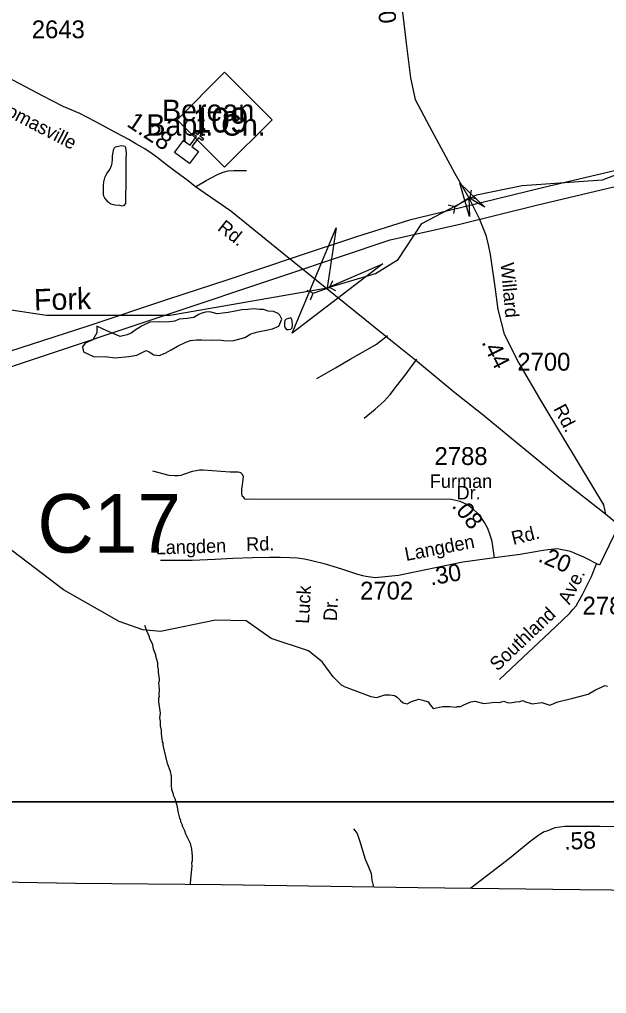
# Model space of a CAD drawing. Extents: x 1547597 to 1699558, y 810033 to 920809.
# Drawn here: x 1649255 to 1653370, y 829965 to 836791 of the extents above; entities that cross this region are included whole.
import ezdxf

# ---------------------------------------------------------------- set-up
doc = ezdxf.new("R2010")
doc.units = 0
for name, color, linetype in [('Exist Boundary Political CountyLine', 7, 'Continuous'), ('Exist Cultural Church CELL', 7, 'Continuous'), ('Exist Cultural Church Label', 7, 'Continuous'), ('Exist Hydrographic Creek Single Shore', 7, 'Continuous'), ('Exist Hydrographic Creek Single Shore Label', 7, 'Continuous'), ('Exist Hydrographic Misc Water Feature', 7, 'Continuous'), ('Exist Road Non-System Type 51', 7, 'Continuous'), ('Exist Road Non-System Type 51 Label', 7, 'Continuous'), ('Exist Road Primary NC Attributed', 7, 'Continuous'), ('Exist Road Primary NC Label', 7, 'Continuous'), ('Exist Road Primary NC Service Mileage Hundredths English Label', 7, 'Continuous'), ('Exist Road Primary NC Shield CELL', 7, 'Continuous'), ('Exist Road Primary NC Shield Number Label', 7, 'Continuous'), ('Exist Road Secondary Mileage Hundredths English Label', 7, 'Continuous'), ('Exist Road Secondary Structure Culvert Attributed CELL', 7, 'Continuous'), ('Exist Road Secondary Structure Culvert CELL', 7, 'Continuous'), ('Exist Road Secondary Structure Culvert Number Label', 7, 'Continuous'), ('Exist Road Secondary Structure Standard Bridge Attributed CELL', 7, 'Continuous'), ('Exist Road Secondary Type 51 Attributed', 7, 'Continuous'), ('Exist Road Secondary Type 51 Label', 7, 'Continuous'), ('Exist Road Secondary Type 51 Number Label', 7, 'Continuous'), ('Exist Utilities Electrical Transmission Line', 7, 'Continuous'), ('Map Preparation Inset Cut Line', 7, 'Continuous')]:
    doc.layers.add(name, color=color, linetype=linetype)

msp = doc.modelspace()

# ---------------------------------------------------------------- linework, layer by layer
at = {"layer": 'Exist Boundary Political CountyLine'}
msp.add_lwpolyline([(1644430, 830810.8), (1645304.9, 830801.6), (1646629.8, 830784.2), (1647563.1, 830774.1), (1648314.2, 830762.5), (1649646.8, 830739), (1650668.2, 830729.8), (1652046.4, 830707.1), (1653181.6, 830694.5), (1654516.6, 830679.9), (1655773.3, 830657.6), (1657042, 830641), (1658017.3, 830628.5), (1659046.5, 830615.1)], dxfattribs=at)
at = {"layer": 'Exist Cultural Church CELL'}
msp.add_lwpolyline([(1650404.9, 835943.9), (1650450.8, 835910.3), (1650495.9, 835971.7), (1650470.1, 835990.7), (1650479.5, 836003.5), (1650505.3, 835984.6), (1650540.9, 836033.1), (1650553.8, 836023.6), (1650518.3, 835975.1), (1650544.1, 835956.2), (1650534.6, 835943.3), (1650508.8, 835962.2), (1650463.8, 835900.9), (1650510.2, 835866.7), (1650447.2, 835780.8), (1650341.9, 835858.1)], close=True, dxfattribs=at)
at = {"layer": 'Exist Hydrographic Creek Single Shore'}
for points in [[(1647441.1, 834429.2), (1647543, 834568.2), (1647562.1, 834745.1), (1647613.1, 834875.4), (1647723.1, 834991.3), (1647832.1, 835025.2), (1648696.2, 834830.4), (1649445.1, 834720), (1650312.2, 834718.8), (1651411.4, 834909.6), (1651750.2, 835011.3), (1651909.2, 835109.8), (1652074.5, 835360.4), (1652458.3, 835563.3), (1652777.9, 835627.5), (1653341.2, 835668.3), (1653609.2, 835771.2), (1654148.2, 836232.9)], [(1651530.8, 832115.6), (1651512.4, 832125.4), (1651453.7, 832184.1), (1651375.9, 832289.3), (1651280.3, 832365.7), (1651019.2, 832452.6), (1650845.1, 832577.6), (1650629.2, 832581.9), (1650244.1, 832501.2), (1650119.1, 832513.5), (1649953.1, 832572.7), (1649564.1, 832794), (1649002.1, 833219), (1648067.1, 833746.8), (1647388.1, 834170.9)], [(1651530.8, 832115.6), (1651717.9, 832046.2), (1651760.2, 832039.4), (1651816.2, 832057.2), (1651850.3, 832058.5), (1651883.1, 832053.1), (1651902.2, 832042.2), (1651925.4, 832018.9), (1651943.2, 832002.6), (1651971.8, 831994.4), (1652003.2, 832010.8), (1652055.1, 832027.1), (1652082.4, 832021.7), (1652119.3, 832008), (1652134.3, 831987.5), (1652154.8, 831961.6), (1652222.4, 831976.6), (1652271.5, 831975.3), (1652316.6, 831972.5), (1652326.1, 831976.6), (1652346.6, 831976.6), (1652369.8, 831987.5), (1652419, 832008), (1652447.7, 832013.5), (1652510.5, 831998.5), (1652550.1, 832001.2), (1652586.9, 832006.7), (1652619.7, 832005.3), (1652649.7, 832013.5), (1652672.9, 832005.3), (1652696.1, 832001.2), (1652733, 832008), (1652761.7, 832010.8), (1652782.2, 832018.9), (1652802, 832009.4), (1652827.9, 832001.2), (1652848.4, 831994.4), (1652915.3, 832005.3), (1652971.3, 831984.8), (1653028.6, 832008), (1653132.4, 832035.3), (1653241.6, 832062.6), (1653292.8, 832092.7), (1653339.2, 832114.5), (1653358.3, 832122.7), (1653377.4, 832120)]]:
    msp.add_lwpolyline(points, dxfattribs=at)
at = {"layer": 'Exist Hydrographic Misc Water Feature'}
for points in [[(1649948.6, 835900.7), (1649925.8, 835897), (1649917.7, 835888.4), (1649911.5, 835876.4), (1649909.2, 835859.7), (1649905.7, 835835.7), (1649904.6, 835812.9), (1649903.6, 835784.8), (1649898.1, 835765.5), (1649889, 835742.8), (1649872.1, 835721), (1649859.8, 835699.7), (1649850.8, 835680.4), (1649843.8, 835653.7), (1649841.6, 835631), (1649841.8, 835598.2), (1649842.8, 835565.4), (1649844.7, 835555.4), (1649854.5, 835536.5), (1649869.7, 835517.5), (1649896.1, 835498.5), (1649912.2, 835494.9), (1649926.2, 835492.7), (1649955.6, 835489.6), (1649972.3, 835485.4), (1649988.4, 835487.2), (1650000, 835501.8), (1650000.9, 835523.9), (1650003.3, 835665.1), (1650003.7, 835807), (1650004.9, 835857.1), (1650000.6, 835890.7), (1649995.5, 835901.4), (1649984.7, 835904.3), (1649969.4, 835906.5), (1649948.6, 835900.7)], [(1649798.4, 834641.6), (1649797.6, 834595.6), (1649768.7, 834546.1), (1649716.3, 834523.1), (1649695.8, 834497.5), (1649703.1, 834461.4), (1649778.4, 834425.9), (1649854.4, 834428.4), (1649926.3, 834419.1), (1650022.3, 834429.2), (1650078.5, 834438.1), (1650104.8, 834453.6), (1650143.1, 834470.8), (1650164.9, 834462.4), (1650196.5, 834441.8), (1650234.5, 834437.1), (1650276.7, 834452.3), (1650319.1, 834475.4), (1650361.6, 834502.6), (1650420.1, 834529.5), (1650454.3, 834540.8), (1650496.4, 834546), (1650532.3, 834545.3), (1650598.3, 834544), (1650648.4, 834547.1), (1650708.1, 834539.9), (1650758.2, 834540.9), (1650834.5, 834561.5), (1650877, 834588.6), (1650925.3, 834601.7), (1650983.4, 834614.6), (1651027.6, 834623.7), (1651073.9, 834642.8), (1651094.9, 834690.4), (1651079.4, 834718.7), (1651067.6, 834730.9), (1651035.9, 834745.6), (1650998, 834746.3), (1650966.2, 834758.9), (1650938.2, 834759.5), (1650900.3, 834764.2), (1650856.2, 834759.1), (1650814.1, 834755.9), (1650768, 834746.8), (1650717.9, 834737.8), (1650679.8, 834732.5), (1650641.7, 834727.2), (1650590, 834742.2), (1650560, 834740.8), (1650533.8, 834733.3), (1650511.7, 834723.8), (1650477.3, 834702.4), (1650431.2, 834695.3), (1650375.1, 834690.4), (1650344.9, 834677), (1650288.8, 834670), (1650234.9, 834671.1), (1650168.8, 834670.4), (1650114.4, 834643.4), (1650073.9, 834618.2), (1650037.4, 834592.9), (1650009.2, 834581.5), (1649961, 834570.4), (1649911.5, 834591.4), (1649867.8, 834610.2), (1649798.4, 834641.6)], [(1651140.8, 834696.6), (1651124.1, 834691.9), (1651114.6, 834681.9), (1651113.1, 834664.8), (1651113.1, 834642.2), (1651118.1, 834630.2), (1651125.6, 834619.4), (1651140.4, 834619), (1651157.8, 834621.6), (1651165.7, 834630.9), (1651168.1, 834652.2), (1651166.2, 834674.8), (1651163.3, 834690.9), (1651156.7, 834699.3), (1651140.8, 834696.6)], [(1650454.9, 830731.7), (1650455.1, 830768.7), (1650465.8, 830856.5), (1650463.9, 830880.5), (1650468, 830896.5), (1650468.2, 830928.5), (1650462.6, 830976.4), (1650452.8, 831016.5), (1650421.4, 831080.7), (1650413.5, 831104.8), (1650397.8, 831136.8), (1650397.8, 831144.8), (1650386, 831168.9), (1650386.1, 831176.9), (1650378.2, 831193), (1650366.5, 831241), (1650362.7, 831273), (1650347.1, 831329.1), (1650335.3, 831353.2), (1650335.4, 831361.2), (1650323.7, 831393.3), (1650319.9, 831425.2), (1650320.3, 831489.2), (1650312.6, 831521.3), (1650293, 831577.3), (1650261.9, 831705.5), (1650262, 831721.5), (1650258, 831729.5), (1650250.5, 831785.5), (1650250.7, 831809.5), (1650242.9, 831841.6), (1650243.1, 831873.5), (1650239.3, 831897.5), (1650243.5, 831929.5), (1650232.1, 832009.5), (1650232.2, 832035.5), (1650236.3, 832049.5), (1650234.4, 832057.5), (1650236.7, 832097.4), (1650233, 832145.4), (1650237, 832153.4), (1650237.2, 832169.4), (1650229.5, 832217.4), (1650229.7, 832241.4), (1650225.7, 832249.4), (1650225.9, 832281.4), (1650210.4, 832329.5), (1650210.4, 832337.5), (1650194.7, 832377.6), (1650190.9, 832409.5), (1650167.3, 832457.7), (1650167.3, 832465.7), (1650147.6, 832505.8), (1650134.3, 832543.3)]]:
    msp.add_lwpolyline(points, dxfattribs=at)
at = {"layer": 'Exist Road Non-System Type 51'}
for points in [[(1650488.4, 835618.1), (1650564.5, 835663.8), (1650642.8, 835705.2), (1650682.8, 835721), (1650718.8, 835730.7), (1650756.8, 835732.5), (1650846.7, 835732.1)], [(1651339.8, 834275.5), (1651470.1, 834350.7), (1651572.4, 834410.1), (1651680.7, 834471.3), (1651756.9, 834516.8), (1651835, 834577.1)], [(1651671.9, 833997.4), (1651748.2, 834059.1), (1651810.4, 834116.7), (1651852.7, 834162.4), (1651896.9, 834220.2), (1651959.3, 834297.8), (1652039.3, 834411.2)], [(1652281.5, 833426.7), (1650875.9, 833429.7), (1650848.8, 833426.7), (1650836.8, 833429.7), (1650827.8, 833441.8), (1650815.7, 833450.8), (1650812.7, 833471.9), (1650812.7, 833499), (1650818.7, 833529.1), (1650824.7, 833586.3), (1650818.7, 833601.4), (1650806.7, 833613.4), (1650788.6, 833619.4), (1650731.4, 833619.4), (1650541.8, 833631.5), (1650517.7, 833631.5), (1650493.7, 833628.5), (1650466.6, 833622.4), (1650412.4, 833604.4), (1650385.3, 833595.3), (1650367.3, 833592.3), (1650343.2, 833592.3), (1650304.1, 833595.3), (1650189.7, 833625.5)], [(1651038.9, 833021.2), (1651009.1, 833021.4), (1650889.2, 833018.2), (1650751.2, 833013), (1650627.2, 833005.7), (1650465.2, 833000.6), (1650243.5, 832999.9)], [(1652619.2, 832166.2), (1652782, 832319.2), (1652968.9, 832496.1), (1653109.4, 832627.1), (1653133.6, 832655), (1653155.8, 832682.8), (1653169.9, 832706.7), (1653202.2, 832760.5), (1653265, 832888.1), (1653299.4, 832976)], [(1651597.1, 831119.2), (1651621.6, 831086.4), (1651640.8, 831029.1), (1651679, 830906.2), (1651700.8, 830851.6), (1651719.9, 830805.2), (1651725.4, 830758.8), (1651736.4, 830712.2)]]:
    msp.add_lwpolyline(points, dxfattribs=at)
at = {"layer": 'Exist Road Primary NC Attributed'}
msp.add_line((1653456.5, 833246.6), (1653363.3, 833324.9), dxfattribs=at)
msp.add_lwpolyline([(1653363.3, 833324.9), (1653060.9, 833559.2), (1652492.9, 834027.1), (1652306, 834175), (1652045.1, 834391.8), (1651869.8, 834532.7), (1651410.2, 834904.6), (1651106.8, 835146.7), (1650735.6, 835448.1), (1650488.4, 835618.1), (1650436.6, 835660.4), (1650351, 835723), (1650275.5, 835779.3), (1650227.2, 835820.4), (1650184.1, 835850.3), (1650134.2, 835883.6), (1650071.1, 835920.2), (1650021.3, 835950.1), (1649928.2, 835999.9), (1649785.4, 836076.4), (1649679, 836132.9), (1649560.5, 836181.7), (1649417, 836256.4), (1649092.2, 836426.3)], dxfattribs=at)
at = {"layer": 'Exist Road Primary NC Shield CELL'}
msp.add_lwpolyline([(1650359.5, 836088.5), (1650692.5, 836421.5), (1651025.5, 836088.5), (1650692.5, 835755.5)], close=True, dxfattribs=at)
at = {"layer": 'Exist Road Secondary Structure Culvert Attributed CELL'}
msp.add_lwpolyline([(1651802.8, 835078.8), (1651167.5, 834592.6), (1651474.5, 835331.3), (1651411.4, 834909.6)], close=True, dxfattribs=at)
at = {"layer": 'Exist Road Secondary Structure Culvert CELL'}
for p, q in [((1652420.8, 835594.9), (1652410.9, 835545.1)), ((1652259.5, 835493), (1652308.7, 835480.4)), ((1652308.7, 835480.4), (1652410.9, 835545.1)), ((1652460.1, 835532.6), (1652410.9, 835545.1)), ((1652298.9, 835430.6), (1652308.7, 835480.4)), ((1651448.6, 834959.5), (1651428.1, 834913)), ((1651269, 834895.3), (1651314.3, 834872.3)), ((1651293.8, 834825.8), (1651314.3, 834872.3)), ((1651314.3, 834872.3), (1651428.1, 834913)), ((1651473.4, 834890), (1651428.1, 834913))]:
    msp.add_line(p, q, dxfattribs=at)
at = {"layer": 'Exist Road Secondary Structure Standard Bridge Attributed CELL'}
msp.add_lwpolyline([(1652409.5, 835410.3), (1652342.5, 835644.8), (1652517.8, 835475.3), (1652405.2, 835540.2)], close=True, dxfattribs=at)
at = {"layer": 'Exist Road Secondary Type 51 Attributed'}
for points in [[(1651747.3, 837938.4), (1651796.1, 837878.2), (1651841.9, 837758.1), (1651876.1, 837409.2), (1651910.2, 837102.3), (1651964.4, 836624.7), (1651995.9, 836381.7), (1652027.3, 836230.1), (1652129.3, 836040.1), (1652306.4, 835711.2), (1652405.2, 835540.2)], [(1652405.2, 835540.2), (1652415, 835522.5), (1652477.9, 835396.6), (1652523.5, 835280.6), (1652539.8, 835211.7), (1652555, 835144.8), (1652586.7, 834917.7), (1652608.9, 834758.6), (1652652, 834586.5), (1652754.8, 834383.5), (1652916.5, 834107.1), (1653176.9, 833673.4), (1653348.1, 833390.7), (1653363.3, 833324.9)], [(1652585.5, 833017.1), (1652567.6, 833131.6), (1652555.1, 833176.3), (1652537.4, 833224.4), (1652514.9, 833266.1), (1652495.6, 833294.1), (1652466, 833330.8), (1652436.1, 833359), (1652396.3, 833389.2), (1652344.6, 833413.5), (1652281.5, 833426.7)], [(1653456.5, 833246.6), (1653320.8, 832967.2), (1653211.7, 833022.4), (1653117.3, 833062.3), (1653048.1, 833077.3), (1653027, 833080.4), (1652957.8, 833074.3), (1652897.6, 833065.3), (1652765.1, 833041.2), (1652585.5, 833017.1)], [(1652585.5, 833017.1), (1652362.7, 832987), (1651911.3, 832893.6), (1651748.7, 832878.6), (1651681.9, 832887.4), (1651662, 832891.6), (1651626, 832901.8), (1651514.3, 832938.5), (1651400.5, 832973.2), (1651304.8, 832997.8), (1651253.2, 833009.4), (1651202.9, 833016.2), (1651149.1, 833019.3), (1651082.9, 833020.9), (1651038.9, 833021.2)], [(1653562.5, 831132.9), (1653323.9, 831134.9), (1653186.1, 831136.1), (1653077.7, 831136.1), (1653007.6, 831124.9), (1652952.1, 831103.8), (1652932.2, 831099), (1652910.1, 831084.1), (1652888.7, 831069.5), (1652832.6, 831027.8), (1652690, 830911.1), (1652529.4, 830786.1), (1652418.2, 830703)]]:
    msp.add_lwpolyline(points, dxfattribs=at)
at = {"layer": 'Exist Utilities Electrical Transmission Line'}
for points in [[(1655991, 836354.8), (1655413.7, 836206.2), (1654786.2, 836060.3), (1653960.1, 835851), (1653515.3, 835750.7), (1652919.9, 835610.4), (1652500.8, 835509.6), (1651989.6, 835384.3), (1651616.4, 835267), (1651186.9, 835124.5), (1650715.3, 834966.6), (1650291.6, 834828.1), (1649733.7, 834641.1), (1649031.3, 834414.3)], [(1646118.3, 830790.9), (1646193.9, 830998.4), (1646367.7, 831478.4), (1646645.2, 832234.7), (1646831.9, 832764.4), (1647012.2, 833276.1), (1647092.9, 833485.1), (1647165.7, 833714.2), (1647390.6, 833787.2), (1647759.7, 833892.6), (1648481.9, 834119.3), (1649361.1, 834412), (1650234.3, 834704.8), (1651129.4, 835003.2), (1651854, 835248), (1652341.1, 835357.8), (1652878.2, 835490.7), (1653557.9, 835652), (1654023, 835764), (1654572.3, 835895.2), (1655083.6, 836020.4), (1655542.7, 836134.6), (1655891.4, 836218.1), (1656087.9, 836267.6)]]:
    msp.add_lwpolyline(points, dxfattribs=at)
at = {"layer": 'Map Preparation Inset Cut Line'}
for points in [[(1694128.9, 831307.2), (1633724, 831307.2), (1633724, 874749.3), (1694128.9, 874749.3)], [(1641328.6, 831307.2), (1694128.9, 831307.2), (1694128.9, 823877.6), (1641328.6, 823877.6)]]:
    msp.add_lwpolyline(points, close=True, dxfattribs=at)

# ---------------------------------------------------------------- texts
at = {"layer": 'Exist Cultural Church Label'}
for s, p in [('Berean', (1650254.4, 836079.7)), ('Bapt. Ch.', (1650144.6, 835977))]:
    msp.add_text(s, height=150, dxfattribs=at).set_placement(p)
at = {"layer": 'Exist Hydrographic Creek Single Shore Label'}
msp.add_text('Fork', height=150, rotation=1.35173, dxfattribs=at).set_placement((1649358.5, 834751.9))
at = {"layer": 'Exist Road Non-System Type 51 Label'}
for s, rotation, p in [('Rd.', 1.51222, (1650845, 833066.3)), ('Langden', 1.80849, (1650211, 833041.8)), ('Ave.', 63.78488, (1653110.2, 832685.1)), ('Luck', 86.82252, (1651284.1, 832554.3)), ('Dr.', 86.82252, (1651478.8, 832573)), ('Southland', 43.42697, (1652605.4, 832219.8))]:
    msp.add_text(s, height=95, rotation=rotation, dxfattribs=at).set_placement(p)
at = {"layer": 'Exist Road Primary NC Label'}
for s, rotation, p in [('Thomasville', 332.57191, (1649022, 836188.1)), ('Rd.', 321.5194, (1650636.9, 835319.6))]:
    msp.add_text(s, height=95, rotation=rotation, dxfattribs=at).set_placement(p)
at = {"layer": 'Exist Road Primary NC Service Mileage Hundredths English Label'}
msp.add_text('1.28', height=125, rotation=326.2934, dxfattribs=at).set_placement((1650000.3, 836047.8))
at = {"layer": 'Exist Road Primary NC Shield Number Label'}
msp.add_text('109', height=175, dxfattribs=at).set_placement((1650468.7, 835998.8))
at = {"layer": 'Exist Road Secondary Mileage Hundredths English Label'}
for s, rotation, p in [('.50', 276.48519, (1651753.9, 836978.5)), ('.44', 296.8671, (1652491.5, 834528.9)), ('.08', 309.01609, (1652280.9, 833380.2)), ('.20', 337.38992, (1652883.4, 832994.8)), ('.30', 9.86758, (1652139, 832824.4)), ('.58', 2.69498, (1653075, 830971.6))]:
    msp.add_text(s, height=120, rotation=rotation, dxfattribs=at).set_placement(p)
at = {"layer": 'Exist Road Secondary Structure Culvert Number Label'}
msp.add_text('C17', height=410.1, dxfattribs=at).set_placement((1649380.3, 833054.9))
at = {"layer": 'Exist Road Secondary Type 51 Label'}
for s, rotation, p in [('Willard', 275.23255, (1652626.2, 835083.4)), ('Rd.', 297.78311, (1652994.9, 834063.8)), ('Rd.', 13.79495, (1652716.1, 833108.1)), ('Langden', 10.93339, (1651965, 832995.8))]:
    msp.add_text(s, height=95, rotation=rotation, dxfattribs=at).set_placement(p)
for s, p in [('Furman', (1652131, 833508.2)), ('Dr.', (1652318.3, 833427.2))]:
    msp.add_text(s, height=95, dxfattribs=at).set_placement(p)
at = {"layer": 'Exist Road Secondary Type 51 Number Label'}
for s, p in [('2643', (1649341.3, 836659.7)), ('2700', (1652744.5, 834330.1)), ('2788', (1652164.1, 833669)), ('2702', (1651642.4, 832726)), ('2780', (1653201.6, 832620.9))]:
    msp.add_text(s, height=125, dxfattribs=at).set_placement(p)

doc.saveas('drawing.dxf')
